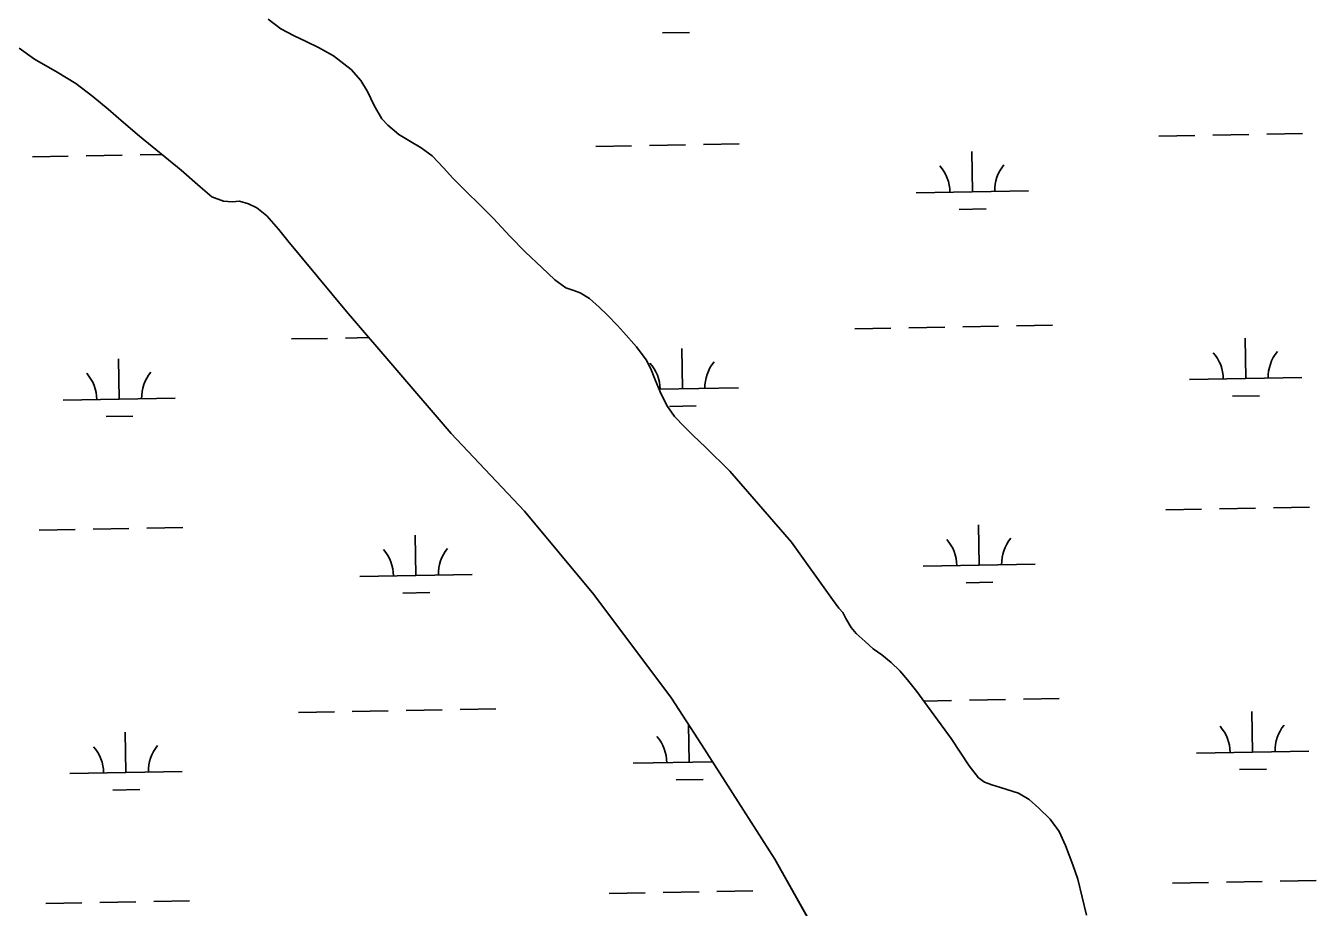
# Model space of a CAD drawing. Extents: x 3925854 to 3964121, y 224593 to 250589.
# Drawn here: x 3959441 to 3960591, y 233135 to 233920 of the extents above; entities that cross this region are included whole.
import ezdxf

# ---------------------------------------------------------------- set-up
doc = ezdxf.new("R2010")
doc.units = 0
doc.layers.add('V-TOPO-SHOR', color=7, linetype='Continuous')
doc.layers.add('V-WETL-SWMP', color=7, linetype='Continuous')

msp = doc.modelspace()

# ---------------------------------------------------------------- linework, layer by layer
at = {"layer": 'V-TOPO-SHOR'}
for points in [[(3959657.013, 233925.737), (3959668.504, 233916.968), (3959680.235, 233910.723), (3959691.032, 233905.755), (3959701.932, 233900.362), (3959715.336, 233892.941), (3959731.107, 233880.644), (3959739.639, 233870.959), (3959745.536, 233861.199), (3959751.504, 233848.591), (3959758.432, 233836.922), (3959763.74, 233831.173), (3959773.446, 233822.737), (3959783.913, 233816.507), (3959793.334, 233811.029), (3959803.265, 233803.857), (3959813.468, 233792.992), (3959821.273, 233784.37), (3959857.746, 233748.131), (3959872.528, 233732.263), (3959886.385, 233718.197), (3959900.981, 233704.438), (3959912.343, 233693.564), (3959922.378, 233686.285), (3959928.465, 233684.214), (3959935.076, 233681.716), (3959943.237, 233676.672), (3959952.109, 233669.09), (3959958.988, 233662.373), (3959968.362, 233652.784), (3959973.564, 233646.824), (3959985.217, 233633.627), (3959993.835, 233622.254), (3959997.96, 233614.2), (3960001.955, 233604.248), (3960006.262, 233593.662), (3960012.132, 233581.479), (3960019.083, 233571.81), (3960027.932, 233562.438), (3960035.856, 233554.869), (3960046.803, 233544.418), (3960068.266, 233522.889), (3960123.402, 233459.78), (3960159.807, 233408.58), (3960165.519, 233401.035), (3960168.951, 233397.097), (3960171.632, 233391.799), (3960176.492, 233383.63), (3960180.963, 233378.311), (3960188.997, 233371.266), (3960196.196, 233364.862), (3960203.827, 233359.506), (3960212.074, 233352.67), (3960219.787, 233345.101), (3960226.652, 233337.226), (3960235.069, 233326.699), (3960244.406, 233313.737), (3960265.683, 233284.943), (3960281.634, 233260.631), (3960290.05, 233249.893), (3960295.17, 233246.043), (3960301.883, 233243.542), (3960309.551, 233241.244), (3960325.509, 233236.11), (3960334.93, 233230.525), (3960343.799, 233222.733), (3960353.804, 233212.925), (3960361.691, 233202.089), (3960367.345, 233189.696), (3960373.999, 233172.446), (3960378.491, 233159.539), (3960386.138, 233127.523)], [(3959435.313, 233899.812), (3959448.899, 233889.858), (3959469.107, 233878.357), (3959485.642, 233868.371), (3959500.998, 233856.605), (3959514.57, 233845.388), (3959528.136, 233833.645), (3959542.435, 233821.469), (3959579.5, 233791.231), (3959596.509, 233776.393), (3959607.048, 233767.212), (3959617.333, 233763.513), (3959625.017, 233762.794), (3959631.558, 233763.562), (3959639.435, 233761.26), (3959647.084, 233757.592), (3959655.96, 233750.432), (3959666.26, 233738.62), (3959674.679, 233728.304), (3959726.76, 233665.336), (3959820.261, 233556.696), (3959885.334, 233487.258), (3959947.088, 233413.117), (3960016.328, 233320.766), (3960043.155, 233279.683), (3960108.492, 233177.474), (3960167.889, 233071.852)]]:
    msp.add_lwpolyline(points, dxfattribs=at)
at = {"layer": 'V-WETL-SWMP'}
for p, q in [((3959668.505, 233916.967), (3959657.013, 233925.737)), ((3959680.236, 233910.723), (3959668.505, 233916.967)), ((3959691.033, 233905.754), (3959680.236, 233910.723)), ((3960008.437, 233913.292), (3960032.433, 233913.728)), ((3959435.313, 233899.812), (3959448.899, 233889.859)), ((3959701.931, 233900.362), (3959691.033, 233905.754)), ((3959715.335, 233892.94), (3959701.931, 233900.362)), ((3959448.899, 233889.859), (3959469.106, 233878.356)), ((3959731.107, 233880.644), (3959715.335, 233892.94)), ((3959469.106, 233878.356), (3959485.642, 233868.37)), ((3959739.639, 233870.959), (3959731.107, 233880.644)), ((3959485.642, 233868.37), (3959500.999, 233856.605)), ((3959745.535, 233861.198), (3959739.639, 233870.959)), ((3959751.504, 233848.591), (3959745.535, 233861.198)), ((3959500.999, 233856.605), (3959514.57, 233845.388)), ((3959758.432, 233836.922), (3959751.504, 233848.591)), ((3959514.57, 233845.388), (3959528.136, 233833.644)), ((3959528.136, 233833.644), (3959542.435, 233821.47)), ((3959763.741, 233831.172), (3959758.432, 233836.922)), ((3959773.446, 233822.738), (3959763.741, 233831.172)), ((3959542.435, 233821.47), (3959579.5, 233791.231)), ((3959783.913, 233816.508), (3959773.446, 233822.738)), ((3959793.334, 233811.028), (3959783.913, 233816.508)), ((3960044.841, 233813.936), (3960076.836, 233814.518)), ((3960450.682, 233821.315), (3960482.677, 233821.897)), ((3960498.674, 233822.188), (3960530.669, 233822.77)), ((3960546.667, 233823.061), (3960578.661, 233823.643)), ((3959447.032, 233803.066), (3959479.027, 233803.648)), ((3959495.024, 233803.939), (3959527.019, 233804.52)), ((3959543.016, 233804.811), (3959562.422, 233805.164)), ((3959803.264, 233803.856), (3959793.334, 233811.028)), ((3959813.468, 233792.992), (3959803.264, 233803.856)), ((3959948.857, 233812.191), (3959980.852, 233812.773)), ((3959996.849, 233813.063), (3960028.844, 233813.645)), ((3960284.49, 233771.856), (3960283.836, 233807.85)), ((3959579.5, 233791.231), (3959596.508, 233776.393)), ((3959821.273, 233784.369), (3959813.468, 233792.992)), ((3959857.745, 233748.131), (3959821.273, 233784.369)), ((3959596.508, 233776.393), (3959607.047, 233767.212)), ((3960234.498, 233770.947), (3960334.482, 233772.765)), ((3959607.047, 233767.212), (3959617.332, 233763.513)), ((3959617.332, 233763.513), (3959625.016, 233762.794)), ((3959625.016, 233762.794), (3959631.558, 233763.563)), ((3959631.558, 233763.563), (3959639.435, 233761.261)), ((3959639.435, 233761.261), (3959647.085, 233757.592)), ((3959647.085, 233757.592), (3959655.961, 233750.432)), ((3960272.773, 233756.209), (3960296.769, 233756.646)), ((3959655.961, 233750.432), (3959666.26, 233738.62)), ((3959872.529, 233732.263), (3959857.745, 233748.131)), ((3959666.26, 233738.62), (3959674.678, 233728.303)), ((3959674.678, 233728.303), (3959726.759, 233665.335)), ((3959886.384, 233718.197), (3959872.529, 233732.263)), ((3959900.981, 233704.439), (3959886.384, 233718.197)), ((3959912.344, 233693.563), (3959900.981, 233704.439)), ((3959922.378, 233686.285), (3959912.344, 233693.563)), ((3959928.466, 233684.214), (3959922.378, 233686.285)), ((3959935.076, 233681.715), (3959928.466, 233684.214)), ((3959943.238, 233676.671), (3959935.076, 233681.715)), ((3959952.109, 233669.089), (3959943.238, 233676.671)), ((3959726.759, 233665.335), (3959820.261, 233556.695)), ((3959958.988, 233662.373), (3959952.109, 233669.089)), ((3959968.363, 233652.784), (3959958.988, 233662.373)), ((3959726.014, 233641.61), (3959746.852, 233641.989)), ((3959973.565, 233646.824), (3959968.363, 233652.784)), ((3959985.218, 233633.626), (3959973.565, 233646.824)), ((3960179.847, 233649.862), (3960211.841, 233650.444)), ((3960227.839, 233650.735), (3960259.833, 233651.317)), ((3960275.831, 233651.608), (3960307.826, 233652.189)), ((3960323.823, 233652.48), (3960355.818, 233653.062)), ((3959678.022, 233640.738), (3959710.016, 233641.319)), ((3959993.835, 233622.254), (3959985.218, 233633.626)), ((3960026.203, 233596.318), (3960025.548, 233632.312)), ((3960528.028, 233605.443), (3960527.373, 233641.437)), ((3959524.378, 233587.193), (3959523.723, 233623.188)), ((3959997.959, 233614.199), (3959993.835, 233622.254)), ((3960001.956, 233604.249), (3959997.959, 233614.199)), ((3960006.262, 233593.663), (3960001.956, 233604.249)), ((3960005.336, 233595.939), (3960076.194, 233597.227)), ((3960478.036, 233604.534), (3960578.019, 233606.352)), ((3959474.386, 233586.284), (3959574.369, 233588.102)), ((3960012.131, 233581.479), (3960006.262, 233593.663)), ((3960516.31, 233589.796), (3960540.306, 233590.233)), ((3960019.082, 233571.811), (3960012.131, 233581.479)), ((3960014.485, 233580.672), (3960038.481, 233581.108)), ((3959512.66, 233571.547), (3959536.656, 233571.983)), ((3960027.933, 233562.439), (3960019.082, 233571.811)), ((3960035.856, 233554.868), (3960027.933, 233562.439)), ((3959820.261, 233556.695), (3959885.335, 233487.258)), ((3960046.802, 233544.418), (3960035.856, 233554.868)), ((3960068.266, 233522.89), (3960046.802, 233544.418)), ((3960123.401, 233459.781), (3960068.266, 233522.89)), ((3959885.335, 233487.258), (3959947.088, 233413.116)), ((3960456.73, 233488.695), (3960488.725, 233489.277)), ((3960504.723, 233489.568), (3960536.717, 233490.15)), ((3960552.715, 233490.441), (3960584.709, 233491.023)), ((3959453.08, 233470.446), (3959485.075, 233471.028)), ((3959501.072, 233471.319), (3959533.067, 233471.9)), ((3959549.064, 233472.191), (3959581.059, 233472.773)), ((3960290.538, 233439.236), (3960289.884, 233475.23)), ((3959788.713, 233430.111), (3959788.059, 233466.105)), ((3960159.808, 233408.58), (3960123.401, 233459.781)), ((3960240.546, 233438.327), (3960340.53, 233440.145)), ((3959738.721, 233429.202), (3959838.705, 233431.02)), ((3960278.821, 233423.589), (3960302.817, 233424.026)), ((3959776.996, 233414.465), (3959800.992, 233414.901)), ((3959947.088, 233413.116), (3960016.329, 233320.766)), ((3960165.519, 233401.035), (3960159.808, 233408.58)), ((3960168.952, 233397.097), (3960165.519, 233401.035)), ((3960171.632, 233391.798), (3960168.952, 233397.097)), ((3960176.492, 233383.629), (3960171.632, 233391.798)), ((3960180.963, 233378.31), (3960176.492, 233383.629)), ((3960188.997, 233371.265), (3960180.963, 233378.31)), ((3960196.195, 233364.861), (3960188.997, 233371.265)), ((3960203.827, 233359.507), (3960196.195, 233364.861)), ((3960212.074, 233352.67), (3960203.827, 233359.507)), ((3960219.787, 233345.101), (3960212.074, 233352.67)), ((3960226.652, 233337.226), (3960219.787, 233345.101)), ((3960235.069, 233326.699), (3960226.652, 233337.226)), ((3960016.329, 233320.766), (3960043.156, 233279.684)), ((3960244.406, 233313.738), (3960235.069, 233326.699)), ((3960329.871, 233319.86), (3960361.866, 233320.442)), ((3959684.07, 233308.118), (3959716.064, 233308.699)), ((3959732.062, 233308.99), (3959764.056, 233309.572)), ((3959780.054, 233309.863), (3959812.049, 233310.445)), ((3959828.046, 233310.736), (3959860.041, 233311.317)), ((3960241.158, 233318.247), (3960265.881, 233318.697)), ((3960265.682, 233284.942), (3960244.406, 233313.738)), ((3960281.879, 233318.988), (3960313.874, 233319.569)), ((3960534.076, 233272.823), (3960533.421, 233308.817)), ((3960032.251, 233263.698), (3960031.639, 233297.32)), ((3959530.426, 233254.573), (3959529.771, 233290.568)), ((3960043.156, 233279.684), (3960108.492, 233177.474)), ((3960281.635, 233260.631), (3960265.682, 233284.942)), ((3960484.084, 233271.914), (3960584.068, 233273.732)), ((3959982.259, 233262.789), (3960053.132, 233264.078)), ((3959480.434, 233253.664), (3959580.417, 233255.482)), ((3960290.049, 233249.894), (3960281.635, 233260.631)), ((3960522.358, 233257.176), (3960546.354, 233257.613)), ((3959518.708, 233238.927), (3959542.704, 233239.363)), ((3960020.533, 233248.052), (3960044.529, 233248.488)), ((3960295.169, 233246.042), (3960290.049, 233249.894)), ((3960301.884, 233243.543), (3960295.169, 233246.042)), ((3960309.551, 233241.244), (3960301.884, 233243.543)), ((3960325.509, 233236.111), (3960309.551, 233241.244)), ((3960334.93, 233230.525), (3960325.509, 233236.111)), ((3960343.799, 233222.733), (3960334.93, 233230.525)), ((3960353.804, 233212.925), (3960343.799, 233222.733)), ((3960361.69, 233202.088), (3960353.804, 233212.925)), ((3960367.345, 233189.696), (3960361.69, 233202.088)), ((3960374, 233172.445), (3960367.345, 233189.696)), ((3960108.492, 233177.474), (3960167.888, 233071.853)), ((3960378.49, 233159.539), (3960374, 233172.445)), ((3960386.137, 233127.524), (3960378.49, 233159.539)), ((3959960.953, 233146.951), (3959992.948, 233147.532)), ((3960008.946, 233147.823), (3960040.94, 233148.405)), ((3960056.938, 233148.696), (3960088.932, 233149.278)), ((3960462.779, 233156.075), (3960494.773, 233156.657)), ((3960510.771, 233156.948), (3960542.765, 233157.53)), ((3960558.763, 233157.821), (3960590.757, 233158.402)), ((3959459.128, 233137.826), (3959491.123, 233138.408)), ((3959507.12, 233138.699), (3959539.115, 233139.28)), ((3959555.113, 233139.571), (3959587.107, 233140.153))]:
    msp.add_line(p, q, dxfattribs=at)
for centre, start, end in [((3960229.248, 233771.326), 0.269879, 41.813537), ((3960339.715, 233773.335), 140.269876, 181.813534), ((3959970.96, 233595.789), 0.269879, 41.813537), ((3960081.428, 233597.797), 140.269876, 181.813534), ((3960472.785, 233604.913), 0.269879, 41.813537), ((3960583.253, 233606.922), 140.269876, 181.813534), ((3959469.135, 233586.664), 0.269879, 41.813537), ((3959579.603, 233588.673), 140.269876, 181.813534), ((3960235.296, 233438.706), 0.269879, 41.813537), ((3960345.763, 233440.715), 140.269876, 181.813534), ((3959733.471, 233429.582), 0.269879, 41.813537), ((3959843.938, 233431.59), 140.269876, 181.813534), ((3960589.301, 233274.302), 140.269876, 181.813534), ((3959977.008, 233263.169), 0.269879, 41.813537), ((3960478.833, 233272.293), 0.269879, 41.813537), ((3959475.183, 233254.044), 0.269879, 41.813537), ((3959585.651, 233256.053), 140.269876, 181.813534), ((3960087.476, 233265.177), 179.495988, 181.813534)]:
    msp.add_arc(centre, 35.246, start, end, dxfattribs=at)

doc.saveas('drawing.dxf')
